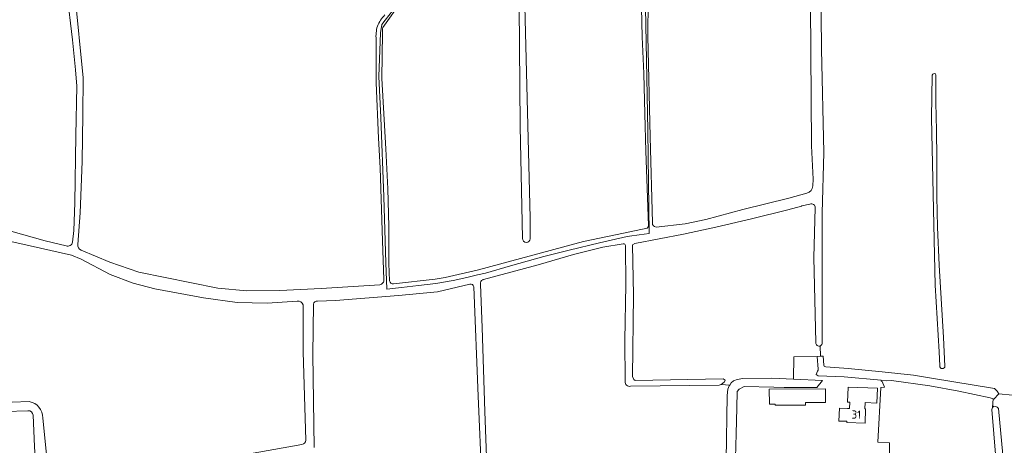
# Model space of a CAD drawing. Header units: metres. Extents: x 209813 to 223847, y 571801 to 587119.
# Tile 605 of 656: x 217179 to 217661, y 582409 to 582618. Entities that reach past the tile are written whole.
import ezdxf
from ezdxf.enums import TextEntityAlignment as Align

# ---------------------------------------------------------------- set-up
doc = ezdxf.new("R2010")
doc.units = ezdxf.units.M
doc.layers.add('100', color=20, linetype='Continuous', lineweight=15, true_color=0xf34730)
for name, color, linetype, lineweight in [('B-RO-GR-GRAS-GV', 8, 'Continuous', 0), ('B-RO-OG-BEBOUWING-GV', 8, 'Continuous', 0), ('B-RO-OG-BEBOUWING-T18', 8, 'Continuous', 0), ('B-RO-OG-TERREIN_ERF-GV', 8, 'Continuous', 0), ('B-RO-OG-WATER_GREPPEL-GV', 8, 'Continuous', 0)]:
    doc.layers.add(name, color=color, linetype=linetype, lineweight=lineweight)
doc.styles.add('NLCS-ISO-M200-T18', font='txt', dxfattribs={"height": 0.36})

msp = doc.modelspace()

# ---------------------------------------------------------------- linework, layer by layer
at = {"layer": '100', "flags": 128}
msp.add_lwpolyline([(217361.724, 582621.892), (217358.028, 582617.326), (217356.434, 582615.17), (217355.788, 582611.106), (217354.936, 582589.69), (217355.907, 582569.744), (217357.488, 582530.812), (217358.358, 582498.669), (217358.96, 582485.669), (217366.109, 582486.552), (217374.401, 582487.454), (217382.789, 582488.453), (217391.242, 582489.896), (217398.043, 582491.406), (217403.143, 582492.64), (217403.143, 582492.64), (217407.069, 582493.609), (217419.339, 582497.14), (217435.614, 582501.742), (217448.073, 582504.765), (217462.82, 582508.417), (217476.359, 582511.437), (217477.494, 582511.67), (217482.206, 582512.314), (217487.125, 582512.98), (217486.529, 582563.185), (217484.94, 582649.561)], dxfattribs=at)
at = {"layer": 'B-RO-GR-GRAS-GV', "flags": 128}
for points in [[(217575.439, 582869), (217574.328, 582869.794), (217573.963, 582870.58), (217569.634, 582869.902), (217569.9, 582869.341), (217569.859, 582868.584), (217570.277, 582757.172), (217570.703, 582686.198), (217571.44, 582603.197), (217572.632, 582552.637), (217571.702, 582522.923), (217571.785, 582459.472)], [(217205.18, 582508.67), (217205.727, 582514.458), (217206.34, 582527.94), (217206.731, 582560.978), (217207.22, 582585.071), (217206.664, 582593.002), (217205.141, 582607.643), (217202.371, 582630.986), (217200.91, 582649.536), (217200.334, 582668.039), (217199.931, 582684.672), (217199.826, 582715.194), (217199.817, 582731.607)], [(217486.857, 582516.925), (217485.616, 582553.15), (217485.023, 582571.447), (217484.549, 582591.308), (217483.798, 582609.17), (217483.407, 582623.387), (217483.052, 582640.389), (217482.988, 582641.985), (217482.826, 582641.981), (217482.815, 582642.44), (217482.97, 582642.444), (217482.831, 582645.919)], [(217567.212, 582536.219), (217567.402, 582539.464), (217566.582, 582555.835), (217566.196, 582601.758), (217565.99, 582648.126), (217562.594, 582648.163), (217486.878, 582649.543), (217486.786, 582642.535), (217487.02, 582642.541), (217487.031, 582642.082), (217486.782, 582642.076)], [(217486.782, 582642.076), (217486.673, 582627.34), (217486.581, 582609.465), (217487.716, 582560.284), (217488.784, 582518.115)], [(217206.159, 582634.897), (217206.308, 582630.41), (217210.325, 582589.048), (217210.254, 582571.132), (217209.892, 582548.172), (217208.865, 582522.981), (217207.726, 582507.64)], [(217366.282, 582626.791), (217356.941, 582613.791), (217356.787, 582613.089), (217356.736, 582611.073), (217356.506, 582588.855), (217358.359, 582554.391), (217359.323, 582534.764), (217359.794, 582516.363), (217359.809, 582498.263), (217360.208, 582489.795)], [(217425.218, 582510.568), (217424.158, 582565.468), (217423.609, 582624.339), (217424.223, 582625.458), (217424.719, 582625.779), (217425.318, 582625.766), (217425.984, 582625), (217426.365, 582624.125), (217429.051, 582520.665), (217429.006, 582510.38)], [(217357.358, 582490.512), (217356.818, 582509.344), (217355.658, 582545.019), (217354.764, 582559.559), (217353.646, 582586.605), (217353.63, 582607.864)], [(217629.042, 582455.079), (217626.98, 582487.74), (217625.258, 582569.328), (217625.624, 582590.359)], [(217627.445, 582590.372), (217627.451, 582577.059), (217627.728, 582563.273), (217627.828, 582549.885), (217627.889, 582531.112), (217628.232, 582515.984), (217629.013, 582497.531), (217631.14, 582462.007), (217631.821, 582447.949)], [(217490.521, 582516.121), (217504.855, 582517.646), (217514.9, 582519.818), (217533.048, 582524.625), (217555.543, 582530.301), (217564.342, 582532.749)], [(217565.791, 582527.377), (217561.911, 582526.479), (217561.723, 582526.362), (217555.042, 582524.576), (217537.249, 582520.145), (217519.852, 582515.977), (217503.904, 582512.674), (217480.231, 582508.04), (217478.992, 582507.392), (217479.437, 582482.838), (217479.04, 582442.979), (217479.702, 582441.523), (217480.298, 582441.049), (217523.424, 582441.854), (217524.284, 582441.193), (217524.019, 582440.333), (217522.361, 582439.126), (217526.573, 582438.791), (217527.197, 582439.809), (217528.496, 582440.895), (217530.28, 582441.572), (217532.956, 582442.009), (217547.097, 582442.203), (217557.785, 582441.721), (217557.909, 582452.579), (217569.281, 582452.699), (217570.917, 582452.852)], [(217568.676, 582459.629), (217567.7, 582501.203), (217568.412, 582525.505)], [(217153.11, 582518.678), (217163.71, 582516.889), (217173.929, 582514.457), (217191.739, 582509.283), (217202.101, 582506.935)], [(217362.147, 582488.296), (217382.533, 582490.574), (217387.375, 582491.349), (217403.753, 582495.149), (217455.02, 582508.967), (217474.578, 582513.097), (217486.12, 582515.498)], [(217315.055, 582479.837), (217300.385, 582478.868), (217285.611, 582479.255), (217269.284, 582481.512), (217245.439, 582485.912), (217234.866, 582488.586), (217223.651, 582492.895), (217209.343, 582500.365), (217204.623, 582502.307), (217179.316, 582508.084), (217146.215, 582515.179)], [(217474.486, 582507.887), (217464.455, 582506.189), (217450.113, 582502.613), (217432.871, 582497.675), (217406.122, 582490.43)], [(217475.362, 582440.534), (217475.322, 582460.758), (217475.786, 582487.812), (217475.672, 582507.001)], [(217209.334, 582504.744), (217223.492, 582498.979), (217237.597, 582494.016), (217276.285, 582486.164), (217290.333, 582484.84), (217306.474, 582485.112), (217326.7, 582485.982), (217355.466, 582487.87)], [(217399.502, 582488.147), (217383.619, 582484.465), (217364.58, 582482.667), (217333.849, 582480.173), (217324.948, 582479.891)], [(217414.982, 582140.922), (217413.487, 582182.185), (217411.738, 582225.189), (217410.619, 582258.916), (217409.538, 582286.759), (217408.298, 582321.294), (217407.196, 582350.486), (217403.475, 582433.413), (217401.372, 582486.922)], [(217404.657, 582488.042), (217405.438, 582466.972), (217406.819, 582425.837), (217409.105, 582363.53), (217409.957, 582348.19)], [(217319.281, 582411.822), (217317.909, 582455.076), (217317.922, 582477.989)], [(217322.936, 582478.296), (217322.702, 582453.714), (217323.264, 582408.205)], [(217570.771, 582457.95), (217570.917, 582452.852), (217572.198, 582452.972), (217572.616, 582448.5), (217572.778, 582447.999), (217573.07, 582447.832), (217573.574, 582447.664), (217584.57, 582446.909), (217601.08, 582445.316), (217616.438, 582443.578), (217625.198, 582442.233), (217656.065, 582437.115), (217657.421, 582435.767), (217658.144, 582434.438), (217664.798, 582433.772)], [(217629.289, 582448.126), (217629.042, 582455.079)], [(217522.361, 582439.126), (217521.389, 582438.706), (217478.121, 582438.218)], [(217525.328, 582356.23), (217525.388, 582357.681), (217524.81, 582359.879), (217524.491, 582362.61), (217524.491, 582365.361), (217524.757, 582402.088), (217525.294, 582433.638), (217525.639, 582436.815), (217526.322, 582438.381), (217526.573, 582438.791)], [(217600.682, 582441.153), (217600.653, 582440.633), (217601.054, 582440.548), (217602.303, 582437.722), (217600.484, 582437.542), (217599.016, 582410.833), (217604.786, 582410.596), (217604.508, 582397.697), (217596.968, 582397.258)], [(217656.536, 582348.508), (217657.016, 582363.527), (217657.175, 582399.352), (217656.763, 582402.987), (217654.78, 582426.795), (217655.114, 582427.766), (217655.366, 582432.078), (217653.987, 582432.569), (217638.626, 582435.838), (217624.444, 582438.399), (217605.622, 582441.035), (217603.152, 582440.929), (217600.682, 582441.153)], [(217658.144, 582434.438), (217655.701, 582431.959), (217655.366, 582432.078)], [(217150.47, 582429.516), (217184.019, 582430.737)], [(217183.389, 582426.244), (217150.373, 582425.236)], [(217195.932, 582198.546), (217195.441, 582212.756), (217192.937, 582299.158), (217192.222, 582329.217), (217189.178, 582371.458), (217187.831, 582386.657), (217186.624, 582408.688), (217185.891, 582424.061)], [(217655.114, 582427.766), (217655.763, 582428.415), (217656.664, 582428.247), (217657.352, 582427.996), (217657.947, 582427.333), (217660.205, 582404.653), (217660.608, 582381.908), (217661.116, 582332.458), (217661.61, 582278.78), (217662.164, 582244.745), (217662.184, 582230.451), (217664.151, 582135.469), (217664.046, 582120.275), (217663.444, 582119.811)], [(217190.685, 582422.696), (217192.232, 582406.269), (217192.383, 582405.193)], [(217270.61, 582405.086), (217287.229, 582404.33), (217317.298, 582409.735)]]:
    msp.add_lwpolyline(points, dxfattribs=at)
at = {"layer": 'B-RO-GR-GRAS-GV'}
for points in [[(217354.248, 582614.398, -0.0793519), (217357.918, 582619.966)], [(217353.63, 582607.864, -0.0828753), (217354.248, 582614.398)], [(217564.342, 582532.749, 0.3420572), (217567.212, 582536.219)], [(217568.412, 582525.505, 0.5364353), (217565.791, 582527.377)], [(217486.12, 582515.498, 0.228043), (217486.857, 582516.925)], [(217488.784, 582518.115, 0.4108708), (217490.521, 582516.121)], [(217202.101, 582506.935, 0.4592392), (217205.18, 582508.67)], [(217207.726, 582507.64, 0.3280561), (217209.334, 582504.744)], [(217475.672, 582507.001, 0.3474734), (217474.486, 582507.887)], [(217355.466, 582487.87, 0.4203338), (217357.358, 582490.512)], [(217360.208, 582489.795, 0.3565695), (217362.147, 582488.296)], [(217401.372, 582486.922, 0.4877237), (217399.502, 582488.147)], [(217405.797, 582490.318, 0.3583995), (217404.657, 582488.042)], [(217406.122, 582490.43, 0.0451404), (217405.797, 582490.318)], [(217317.922, 582477.989, 0.401919), (217315.055, 582479.837)], [(217324.948, 582479.891, 0.3732916), (217322.936, 582478.296)], [(217478.121, 582438.218, -0.5135832), (217475.362, 582440.534)], [(217184.019, 582430.737, -0.3527148), (217190.685, 582422.696)], [(217185.891, 582424.061, 0.4015657), (217183.389, 582426.244)], [(217317.298, 582409.735, 0.377413), (217319.281, 582411.822)]]:
    msp.add_lwpolyline(points, format="xyb", dxfattribs=at)
for centre, radius, start, end in [((217626.535, 582590.329), 0.911, 2.69349, 177.61692), ((217570.223, 582459.413), 1.562, 172.04407, 0.96341), ((217630.559, 582448.104), 1.271, 179.02805, 355.23383)]:
    msp.add_arc(centre, radius, start, end, dxfattribs=at)
at = {"layer": 'B-RO-OG-BEBOUWING-GV', "flags": 128}
for points in [[(217545.915, 582436.723), (217545.965, 582429.427), (217548.803, 582429.447), (217548.807, 582428.888), (217563.601, 582428.991), (217563.592, 582430.221), (217573.459, 582430.289), (217573.413, 582436.913)], [(217584.134, 582427.382), (217580.222, 582427.518), (217580.002, 582421.192), (217583.914, 582421.055), (217583.894, 582420.494), (217592.788, 582420.184), (217593.029, 582427.087), (217592.644, 582427.1), (217592.773, 582430.177), (217598.505, 582429.977), (217598.761, 582437.322), (217584.481, 582437.82), (217584.223, 582430.439), (217585.31, 582430.401), (217585.204, 582427.345)]]:
    msp.add_lwpolyline(points, close=True, dxfattribs=at)
at = {"layer": 'B-RO-OG-TERREIN_ERF-GV', "flags": 128}
msp.add_lwpolyline([(217604.508, 582397.697), (217604.786, 582410.596), (217599.016, 582410.833), (217600.484, 582437.542), (217602.303, 582437.722), (217601.054, 582440.548), (217600.653, 582440.633), (217600.682, 582441.153), (217582.531, 582442.8), (217569.79, 582443.269), (217568.879, 582443.945), (217569.505, 582445.605), (217569.801, 582446.151), (217569.857, 582446.544), (217569.281, 582452.699), (217557.909, 582452.579), (217557.785, 582441.721), (217571.874, 582441.086), (217569.115, 582437.631), (217553.274, 582437.662), (217548.189, 582437.694), (217533.598, 582438.034), (217531.234, 582436.77), (217530.286, 582435.661), (217530.04, 582427.712), (217529.77, 582414.965), (217529.476, 582403.125)], dxfattribs=at)
for points in [[(217563.601, 582428.991), (217548.807, 582428.888), (217548.803, 582429.447), (217545.965, 582429.427), (217545.915, 582436.723), (217573.413, 582436.913), (217573.459, 582430.289), (217563.592, 582430.221)], [(217598.505, 582429.977), (217592.773, 582430.177), (217592.644, 582427.1), (217593.029, 582427.087), (217592.788, 582420.184), (217583.894, 582420.494), (217583.914, 582421.055), (217580.002, 582421.192), (217580.222, 582427.518), (217585.204, 582427.345), (217585.31, 582430.401), (217584.223, 582430.439), (217584.481, 582437.82), (217598.761, 582437.322)]]:
    msp.add_lwpolyline(points, close=True, dxfattribs=at)
at = {"layer": 'B-RO-OG-WATER_GREPPEL-GV', "flags": 128}
for points in [[(217429.006, 582510.38), (217429.051, 582520.665), (217426.365, 582624.125), (217425.984, 582625), (217425.318, 582625.766), (217424.719, 582625.779), (217424.223, 582625.458), (217423.609, 582624.339), (217424.158, 582565.468)], [(217424.158, 582565.468), (217425.218, 582510.568)]]:
    msp.add_lwpolyline(points, dxfattribs=at)
at = {"layer": 'B-RO-OG-WATER_GREPPEL-GV'}
msp.add_lwpolyline([(217425.218, 582510.568, 0.9910997), (217429.006, 582510.38)], format="xyb", dxfattribs=at)

# ---------------------------------------------------------------- texts
at = {"layer": 'B-RO-OG-BEBOUWING-T18', "style": 'NLCS-ISO-M200-T18'}
msp.add_text('31', height=4, rotation=358, dxfattribs=at).set_placement((217588.48, 582424.337), align=Align.MIDDLE)

doc.saveas('drawing.dxf')
